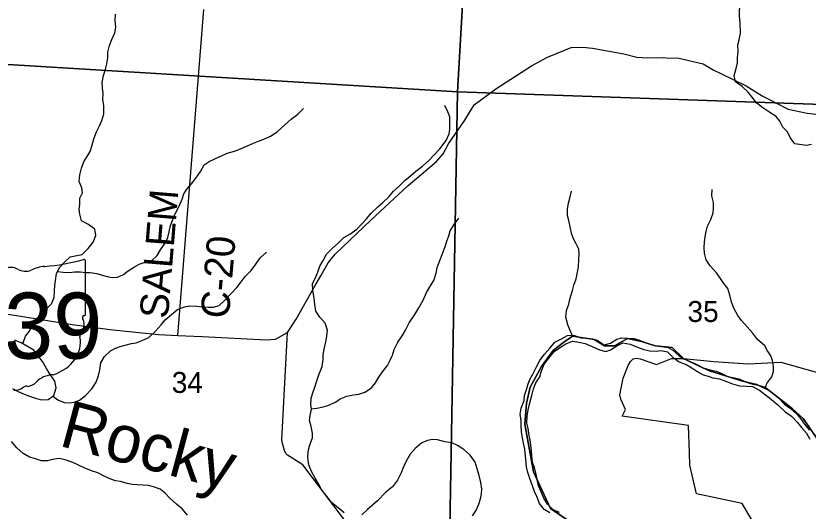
# Model space of a CAD drawing. Extents: x 1624196 to 2029251, y 146837 to 440034.
# Drawn here: x 1869224 to 1877570, y 313708 to 318930 of the extents above; entities that cross this region are included whole.
import ezdxf

# ---------------------------------------------------------------- set-up
doc = ezdxf.new("R2010")
doc.units = 0
for name, color, linetype in [('GM_X_County_Road', 7, 'Continuous'), ('GM_X_County_Road_Text', 7, 'Continuous'), ('GM_X_Minor_River', 7, 'Continuous'), ('GM_X_Minor_River_Text', 7, 'Continuous'), ('GM_X_Section', 7, 'Continuous'), ('GM_X_Section_Text', 7, 'Continuous'), ('GM_X_State_Route', 7, 'Continuous'), ('GM_X_State_Shield', 7, 'Continuous'), ('GM_X_Township', 7, 'Continuous'), ('GM_X_Township_Road', 7, 'Continuous')]:
    doc.layers.add(name, color=color, linetype=linetype)

msp = doc.modelspace()

# ---------------------------------------------------------------- linework, layer by layer
at = {"layer": 'GM_X_County_Road'}
msp.add_lwpolyline([(1870931, 315561.1), (1871205, 318995.9)], dxfattribs=at)
at = {"layer": 'GM_X_Minor_River'}
for points in [[(1876853.9, 318860), (1876848, 318927.7), (1876848, 318995.8), (1876860, 319045.9), (1876872, 319102), (1876890, 319166.1), (1876940.1, 319220.2), (1876982.1, 319270.3), (1877000.1, 319322.3), (1877028.1, 319410.5), (1877050.1, 319474.6), (1877068.1, 319532.7), (1877084.1, 319584.8), (1877110.1, 319652.9), (1877132.2, 319723.1), (1877148.2, 319789.2), (1877160.2, 319857.3), (1877168.2, 319919.4), (1877172.2, 319971.5), (1877170.2, 320039.6), (1877170.2, 320113.7)], [(1869298.8, 315471.6), (1869327.8, 315551.9), (1869368.1, 315605.8), (1869394.4, 315659.9), (1869450.7, 315693.7), (1869483, 315757.7), (1869537.4, 315831.6), (1869599.8, 315893.5), (1869628.1, 315959.5), (1869632.4, 316029.7), (1869634.7, 316085.8), (1869640.9, 316135.9), (1869651.3, 316212.1), (1869687.6, 316280.1), (1869737.9, 316334), (1869796.3, 316387.9), (1869848.4, 316401.7), (1869922.6, 316415.3), (1869985, 316477.2), (1870037.3, 316543.1), (1870067.7, 316613.2), (1870056, 316681.4), (1869984.1, 316733.9), (1869916.1, 316770.3), (1869898.4, 316838.6), (1869892.6, 316890.7), (1869898.9, 316942.8), (1869897.2, 317007), (1869927.5, 317063), (1869919.7, 317117.2), (1869891.9, 317183.5), (1869898.3, 317253.6), (1869914.6, 317323.7), (1869938.9, 317391.8), (1869975.2, 317447.8), (1870007.5, 317499.8), (1870025.8, 317557.8), (1870046.2, 317633.9), (1870072.5, 317708), (1870100.8, 317762), (1870129.1, 317826), (1870149.5, 317898.1), (1870151.9, 317980.3), (1870142.2, 318050.6), (1870142.4, 318106.7), (1870138.7, 318172.9), (1870134.9, 318229.1), (1870149.3, 318301.2), (1870167.6, 318369.3), (1870183.9, 318425.3), (1870192.2, 318487.5), (1870192.5, 318547.6), (1870210.8, 318617.7), (1870235.1, 318679.8), (1870265.5, 318751.8), (1870277.7, 318809.9), (1870270.6, 318882.8)], [(1870270.6, 318882.8), (1870274.7, 318946.5)], [(1877603.4, 317572.9), (1877553.3, 317563.1), (1877479.2, 317573.5), (1877429.2, 317579.7), (1877379.4, 317646.1), (1877353.6, 317706.4), (1877303.8, 317756.8), (1877270, 317819.1), (1877232.2, 317869.4), (1877166.2, 317911.8), (1877092.3, 317960.2), (1877028.5, 318010.6), (1876976.7, 318075), (1876938.9, 318125.3), (1876875, 318185.8), (1876805.1, 318236.2), (1876791.4, 318302.5), (1876811.8, 318374.6), (1876824.1, 318434.7), (1876826.3, 318486.8), (1876832.6, 318552.9), (1876828.9, 318623.1), (1876841.2, 318677.2), (1876857.5, 318747.3), (1876853.9, 318860)], [(1869663.6, 316235.1), (1869721.4, 316227.8), (1869793.5, 316225.5), (1869843.6, 316231.2), (1869903.7, 316233), (1869957.8, 316222.7), (1870007.9, 316224.5), (1870075.9, 316212.1), (1870131.9, 316197.8), (1870185.9, 316181.5), (1870238, 316171.2), (1870294.1, 316175), (1870358.3, 316202.8), (1870408.5, 316240.6), (1870472.8, 316284.5), (1870523, 316312.3), (1870575.2, 316328.1), (1870653.4, 316347.8), (1870711.7, 316403.6), (1870748, 316461.6), (1870804.5, 316543.6), (1870826.8, 316593.6), (1870839, 316651.7), (1870853.4, 316719.8), (1870875.6, 316771.8), (1870902, 316841.9), (1870942.4, 316917.9), (1870974.8, 316998), (1870995, 317052), (1871025.3, 317104), (1871075.6, 317157.9), (1871120, 317219.9), (1871170.4, 317289.8), (1871206.7, 317359.8), (1871259, 317395.7), (1871319.2, 317423.5), (1871389.4, 317455.2), (1871451.7, 317483), (1871527.9, 317504.7), (1871590.1, 317526.5), (1871646.3, 317552.3), (1871726.5, 317588), (1871780.7, 317609.8), (1871836.9, 317629.6), (1871907.1, 317661.3), (1871975.5, 317709.1), (1872055.9, 317781), (1872124.3, 317840.8), (1872194.6, 317892.6), (1872253, 317954.5)], [(1872682.7, 313691.5), (1872618.9, 313743.9), (1872553, 313796.3), (1872499.2, 313864.8), (1872447.4, 313931.2), (1872411.7, 313997.5), (1872377.9, 314055.8), (1872338.1, 314126.2), (1872312.3, 314186.5), (1872302.6, 314238.7), (1872298.8, 314288.8), (1872307.1, 314354.9), (1872321.3, 314407), (1872347.7, 314481.1), (1872349.9, 314531.2), (1872334.2, 314599.4), (1872316.5, 314663.7), (1872324.7, 314717.8), (1872337, 314781.9), (1872331.2, 314832), (1872335.5, 314898.2), (1872351.8, 314954.3), (1872372.1, 315016.3), (1872392.4, 315072.4), (1872416.8, 315144.5), (1872451.2, 315232.5), (1872461.5, 315306.7), (1872461.8, 315356.8), (1872472, 315416.9), (1872490.4, 315493), (1872500.7, 315553.1), (1872507, 315615.3), (1872483.3, 315689.6), (1872427.5, 315754), (1872383.7, 315818.3), (1872372, 315886.6), (1872366.3, 315952.8), (1872352.6, 316033.1), (1872348.9, 316105.3), (1872383.3, 316177.3), (1872403.6, 316229.3), (1872425.9, 316289.4), (1872460.2, 316351.4), (1872496.5, 316417.4), (1872558.9, 316481.3), (1872619.2, 316533.1), (1872677.6, 316593), (1872743.8, 316626.8), (1872816.2, 316680.6), (1872868.5, 316736.5), (1872922.8, 316794.4), (1872967.2, 316848.3), (1873035.6, 316918.2), (1873085.8, 316960), (1873156.2, 317025.9), (1873200.6, 317081.8), (1873260.9, 317133.7), (1873321.2, 317195.6), (1873379.5, 317243.4), (1873437.8, 317291.3), (1873506.2, 317347.1), (1873574.6, 317404.9), (1873626.9, 317460.8), (1873691.3, 317526.7), (1873757.8, 317614.6), (1873788.1, 317684.7), (1873796.4, 317734.8), (1873796.7, 317807), (1873794.9, 317867.1), (1873775.1, 317917.3), (1873741.4, 317985.7)], [(1875085.1, 315564.3), (1875062.9, 315613.4), (1875039.1, 315673.7), (1875017.4, 315752), (1875023.7, 315822.1), (1875048.1, 315890.2), (1875060.3, 315944.3), (1875086.8, 316034.4), (1875101, 316090.5), (1875125.4, 316158.5), (1875139.7, 316228.7), (1875150, 316284.8), (1875154.3, 316360.9), (1875158.6, 316417.1), (1875152.8, 316471.2), (1875127, 316527.5), (1875093.2, 316587.8), (1875075.4, 316640), (1875063.7, 316704.2), (1875048, 316772.5), (1875036.2, 316824.7), (1875036.5, 316894.9), (1875044.8, 316955), (1875059.1, 317009.1), (1875075.4, 317081.2)], [(1877120.5, 315012.1), (1877135.5, 315054.5), (1877185.9, 315124.5), (1877204.2, 315180.5), (1877204.4, 315234.7), (1877192.7, 315294.9), (1877174.9, 315347.1), (1877141, 315397.4), (1877113.2, 315449.6), (1877037.4, 315518.2), (1876981.7, 315586.6), (1876927.9, 315651), (1876866.1, 315719.5), (1876828.2, 315769.8), (1876790.5, 315842.1), (1876762.8, 315912.4), (1876745.1, 315986.7), (1876723.4, 316057), (1876681.5, 316109.3), (1876645.7, 316161.6), (1876603.9, 316220), (1876538.1, 316294.4), (1876496.3, 316358.8), (1876476.6, 316429.1), (1876472.9, 316485.2), (1876479.2, 316549.4), (1876485.4, 316601.5), (1876493.7, 316655.6), (1876509.9, 316711.6), (1876544.3, 316783.7), (1876568.6, 316851.7), (1876572.9, 316903.9), (1876573.1, 316962), (1876553.4, 317032.3), (1876557.7, 317098.4)], [(1872336.5, 314786.9), (1872393.2, 314793.7), (1872461.3, 314807.4), (1872511.5, 314821.2), (1872591.8, 314858.9), (1872642, 314890.8), (1872712.2, 314920.5), (1872780.4, 314936.2), (1872838.5, 314942), (1872900.7, 314961.7), (1872969, 315007.5), (1873011.3, 315061.5), (1873047.6, 315119.5), (1873087.9, 315177.4), (1873138.3, 315245.4), (1873168.6, 315299.4), (1873190.9, 315353.4), (1873209.2, 315411.5), (1873247.6, 315489.5), (1873293.9, 315555.5), (1873328.2, 315615.5), (1873366.6, 315693.5), (1873427.1, 315781.4), (1873469.5, 315853.4), (1873513.9, 315931.4), (1873550.3, 316013.5), (1873584.7, 316073.5), (1873627, 316139.4), (1873651.4, 316217.5), (1873661.7, 316275.6), (1873690, 316349.7), (1873714.4, 316413.7), (1873744.8, 316499.8), (1873765.1, 316555.9), (1873783.3, 316609.9), (1873797.6, 316664), (1873842, 316730), (1873890.3, 316795.9)], [(1869614.4, 314919.4), (1869667.4, 314880.6), (1869733.4, 314854.2), (1869787.4, 314851.9), (1869837.5, 314857.7), (1869895.7, 314879.5), (1869958, 314927.3), (1870026.5, 314999.2), (1870068.8, 315067.2), (1870095.2, 315137.2), (1870107.5, 315197.3), (1870119.8, 315273.5), (1870158.2, 315337.5), (1870222.5, 315397.3), (1870272.7, 315425.2), (1870322.9, 315445), (1870375, 315458.8), (1870441.2, 315476.5), (1870493.3, 315484.3), (1870563.6, 315512), (1870625.8, 315539.8), (1870690.1, 315601.7), (1870754.6, 315673.6), (1870798.9, 315725.5), (1870863.2, 315783.3), (1870927.5, 315835.2), (1871001.8, 315862.9), (1871055.9, 315872.7), (1871130, 315870.3), (1871184.1, 315864), (1871250.1, 315857.7), (1871304.2, 315859.5), (1871364.4, 315875.2), (1871416.7, 315921.1), (1871487.1, 315999), (1871551.5, 316066.9), (1871597.9, 316124.8), (1871638.2, 316180.8), (1871702.6, 316246.6), (1871752.9, 316312.6), (1871799.3, 316380.5), (1871865.7, 316438.4)], [(1874850, 313689.5), (1874790.1, 313725.8), (1874738.3, 313788.2), (1874712.6, 313862.5), (1874688.8, 313916.8), (1874667, 313975), (1874637.3, 314053.4), (1874615.5, 314115.6), (1874603.8, 314173.8), (1874596.1, 314252.1), (1874584.6, 314360.4), (1874572.8, 314424.6), (1874561.1, 314482.8), (1874551.3, 314545), (1874547.6, 314603.2), (1874545.9, 314665.4), (1874536.1, 314729.6), (1874546.5, 314795.7), (1874576.9, 314875.8), (1874583.1, 314927.9), (1874605.5, 315000), (1874619.7, 315050), (1874642, 315102), (1874668.2, 315152.1), (1874706.6, 315230.1), (1874745, 315296.1), (1874793.3, 315362), (1874851.7, 315429.9), (1874902.1, 315489.8), (1874970.3, 315523.6), (1875034.6, 315561.4), (1875100.7, 315565.1), (1875170.7, 315536.7), (1875234.8, 315530.4), (1875296.8, 315524.1), (1875348.8, 315509.8), (1875420.7, 315463.4), (1875486.9, 315479.1), (1875555.2, 315522.9), (1875607.3, 315534.7), (1875667.4, 315530.5), (1875733.5, 315528.1)], [(1869189.2, 315001.1), (1869243.2, 314974.8), (1869311.1, 314940.4), (1869367.1, 314922.1), (1869443.1, 314897.6), (1869497.1, 314883.4), (1869563.2, 314885.1), (1869625.5, 314926.9), (1869649.9, 315007), (1869636.2, 315077.2), (1869586.4, 315149.6), (1869548.7, 315212), (1869504.9, 315284.4), (1869455.1, 315350.8), (1869413.3, 315405.1), (1869347.4, 315445.5), (1869279.5, 315481.9), (1869209.5, 315512.3)], [(1874952.2, 313695), (1874882.2, 313721.4), (1874822.4, 313781.8), (1874786.6, 313844.1), (1874758.9, 313912.4), (1874731.1, 313976.7), (1874715.4, 314043), (1874703.6, 314095.2), (1874685.9, 314167.4), (1874666.1, 314221.7), (1874660.4, 314293.9), (1874656.6, 314348), (1874648.9, 314404.2), (1874641.1, 314456.4), (1874631.3, 314506.6), (1874621.6, 314578.8), (1874605.8, 314635), (1874610.2, 314709.2), (1874620.5, 314777.3), (1874634.8, 314835.4), (1874649, 314887.5), (1874663.3, 314941.5), (1874677.6, 314997.6), (1874701.9, 315061.7), (1874742.2, 315125.6), (1874756.5, 315177.7), (1874788.9, 315257.8), (1874837.2, 315321.7), (1874895.6, 315391.6), (1874949.9, 315431.5), (1875018.2, 315471.3), (1875088.4, 315501), (1875154.5, 315488.7), (1875222.5, 315476.3), (1875294.5, 315445.9), (1875370.4, 315409.5), (1875438.5, 315393.1), (1875488.6, 315409), (1875552.9, 315452.8), (1875619.1, 315484.5), (1875693.2, 315470.2), (1875771.2, 315437.7), (1875837.2, 315413.4), (1875901.2, 315397), (1875967.3, 315394.7)], [(1875733.5, 315528.1), (1875783.5, 315515.9), (1875847.5, 315489.5), (1875915.5, 315465.1), (1875967.5, 315452.9), (1876023.6, 315442.6), (1876093.6, 315432.2), (1876145.6, 315403.9), (1876209.4, 315347.5), (1876261.4, 315313.2), (1876325.3, 315286.8), (1876391.3, 315256.4), (1876465.2, 315220), (1876535.3, 315197.6), (1876599.3, 315183.3), (1876653.3, 315163), (1876725.2, 315128.6), (1876775.3, 315118.3), (1876843.3, 315102), (1876915.2, 315067.6), (1876985.3, 315047.2), (1877047.3, 315036.9), (1877117.3, 315014.5), (1877189.2, 314960), (1877257, 314901.6), (1877318.8, 314837.1), (1877382.7, 314790.7), (1877450.6, 314732.3), (1877492.4, 314680), (1877526.2, 314629.7), (1877582, 314563.2)], [(1875967.3, 315394.7), (1876019.4, 315402.5), (1876087.4, 315388.1), (1876149.3, 315329.7), (1876211.1, 315283.3), (1876283.1, 315254.9), (1876345.1, 315218.5), (1876409, 315178.1), (1876462.9, 315145.8), (1876514.9, 315131.5), (1876566.9, 315115.3), (1876637, 315102.9), (1876711, 315074.5), (1876773, 315052.2), (1876845, 315027.8), (1876917.1, 315025.4), (1876985.1, 315021.1), (1877057.1, 314982.7), (1877121, 314936.3), (1877182.8, 314883.9), (1877250.7, 314829.4), (1877326.5, 314756.9), (1877392.4, 314708.5), (1877456.2, 314642), (1877498, 314591.7), (1877553.8, 314529.3), (1877585.6, 314467)], [(1870566.8, 313982), (1870502.7, 313984.4), (1870452.6, 313988.6), (1870398.6, 314000.9), (1870326.6, 314019.3), (1870274.5, 314029.5), (1870224.5, 314043.8), (1870160.6, 314072.2), (1870088.6, 314112.6), (1870020.6, 314135), (1869944.6, 314165.4), (1869876.7, 314195.8), (1869824.7, 314222.1), (1869754.7, 314246.5), (1869682.7, 314264.9), (1869610.5, 314251.2), (1869556.4, 314239.4), (1869494.3, 314239.7), (1869422.3, 314264.1), (1869368.3, 314278.4), (1869302.3, 314314.8), (1869234.5, 314375.3), (1869178.7, 314443.7)], [(1874032.6, 313659.1), (1874068.9, 313713.1), (1874099.3, 313783.1), (1874117.6, 313837.2), (1874129.8, 313889.3), (1874132, 313939.4), (1874122.3, 314011.6), (1874104.6, 314083.9), (1874084.9, 314154.2), (1874063.2, 314224.5), (1874009.4, 314298.9), (1873941.6, 314359.4), (1873875.7, 314399.8), (1873817.7, 314428.1), (1873743.7, 314440.5), (1873665.6, 314458.9), (1873613.6, 314465.2), (1873561.4, 314453.4), (1873499.2, 314427.6), (1873430.9, 314369.8), (1873378.5, 314307.8), (1873334.1, 314235.9), (1873305.8, 314175.8), (1873281.5, 314111.8), (1873243.1, 314035.8), (1873192.7, 313965.8), (1873120.3, 313908), (1873033.8, 313818.2), (1872979.5, 313770.3), (1872929.2, 313726.4), (1872868.9, 313668.5)], [(1871034.1, 313667.1), (1870976.3, 313731.5), (1870916.4, 313781.9), (1870844.6, 313844.4), (1870796.8, 313898.8), (1870742.8, 313939.1), (1870672.9, 313965.5), (1870620.8, 313977.8), (1870566.8, 313982)]]:
    msp.add_lwpolyline(points, dxfattribs=at)
at = {"layer": 'GM_X_Section'}
for points in [[(1874184.8, 323522.9), (1873877, 318127.6), (1868445.8, 318460.1), (1868855.6, 323835.3), (1871527.1, 323638.1)], [(1879584.1, 323204.2), (1879136.8, 317945.7), (1873877, 318127.6), (1874184.8, 323522.9)], [(1868445.8, 318460.1), (1873877, 318127.6), (1873780.6, 312727.5), (1868027.4, 313069.2), (1868297.2, 315938.5)], [(1873877, 318127.6), (1879136.8, 317945.7), (1879048.5, 312581.6), (1873780.6, 312727.5)]]:
    msp.add_lwpolyline(points, close=True, dxfattribs=at)
at = {"layer": 'GM_X_State_Route'}
for points in [[(1871186.5, 315548.7), (1871864, 315515.6), (1871960.2, 315523), (1872086.7, 315592.4), (1872177.7, 315732.1), (1872363.9, 316063.6), (1872436.8, 316189.5), (1872515.7, 316325.3), (1872586.4, 316417), (1872963, 316775.4), (1873357.7, 317141.7), (1873653.6, 317396.3), (1873726.1, 317476.1), (1873782.9, 317579.9), (1873952.6, 317831.4), (1874051.7, 317993.1), (1874279, 318162), (1874654.9, 318402.2), (1874825.6, 318493.3), (1875074.6, 318597.9), (1875196.7, 318599.1), (1875296.7, 318590.5), (1875628.7, 318528.3), (1875766.6, 318495.3), (1875876.7, 318486.6), (1876046.9, 318489.5), (1876106.9, 318485.1), (1876193, 318488.6), (1876462.9, 318422.7), (1876568.6, 318359.9), (1876656.5, 318319.3), (1876915.9, 318193.4), (1877085.5, 318088), (1877358.9, 317948), (1877558.8, 317902.6), (1877860.9, 317870.7)], [(1867966.8, 315912.2), (1868200.6, 315912), (1868248.8, 315908.2), (1868362.7, 315899), (1868690.7, 315846.7), (1869210.8, 315773.3), (1869816.8, 315675.1), (1870216.9, 315622.5), (1870419, 315601.1), (1870727.2, 315571.1), (1870931, 315561.1), (1871181.9, 315548.9), (1871186.5, 315548.7)]]:
    msp.add_lwpolyline(points, dxfattribs=at)
at = {"layer": 'GM_X_State_Shield'}
for p, q in [((1869959.8, 315790), (1869959.8, 316342.7)), ((1869959.7, 315790.1), (1869959.8, 315790))]:
    msp.add_line(p, q, dxfattribs=at)
for centre, major_axis, start_param, end_param in [((1869174.8, 316184), (117.3, 0), 0.950623, 2.079405), ((1869575.3, 315993.8), (371.3, 0), 1.699011, 2.107814), ((1869339.9, 317757.1), (1845.5, 0), 4.814394, 5.042369), ((1869940.5, 316345), (19.4, 0), 6.141152, 7.989035), ((1869326.2, 316351.5), (141.1, 0), 4.081561, 5.145723), ((1869939.2, 315787.8), (20.7, 0), 5.05454, 6.418171), ((1869955.4, 315749.4), (30, 0), 1.883978, 3.671073), ((1869764.6, 315679.5), (180, 0), 5.934695, 6.695948), ((1870029.2, 315558.7), (130.9, 0), 2.387724, 3.262537), ((1869443.3, 315488.4), (461.6, 0), 5.101752, 6.440018), ((1869638, 314945.1), (252.8, 0), 1.647645, 2.488434), ((1869334.6, 314994.1), (39.7, 0), 1.147584, 2.315152), ((1869317.7, 315139.3), (149.1, 0), 4.937069, 5.64225), ((1869207.1, 315096.4), (141, 0), 4.691044, 5.507374)]:
    msp.add_ellipse(centre, major_axis=major_axis, ratio=0.8, start_param=start_param, end_param=end_param, dxfattribs=at)
at = {"layer": 'GM_X_Township'}
for points in [[(1875050.8, 313604.4), (1874854.8, 313737.1), (1874677.9, 314122.1), (1874584.6, 314625.3), (1874603.8, 314846.5), (1874640.8, 315013.8), (1874761.5, 315232.6), (1874882.3, 315402.3), (1874982.7, 315480), (1875088.7, 315553.9), (1875316, 315519.3), (1875424.7, 315450.1), (1875528.4, 315450.1), (1875666.8, 315529.2), (1875812.6, 315497.1), (1875958.3, 315450.1), (1876138.7, 315435.3), (1876256.4, 315318.3), (1876412.9, 315240.1), (1876531.5, 315188.3), (1876877.4, 315077.1), (1877028.1, 315042.5), (1877159, 314980.7), (1877406.1, 314788), (1877517.3, 314686.7), (1877682.8, 314447.1)], [(1877682.8, 314447.1), (1877517.3, 314686.7), (1877406.1, 314788), (1877159, 314980.7), (1877028.1, 315042.5), (1876877.4, 315077.1), (1876531.5, 315188.3), (1876412.9, 315240.1), (1876256.4, 315318.3), (1876138.7, 315435.3), (1875958.3, 315450.1), (1875812.6, 315497.1), (1875666.8, 315529.2), (1875528.4, 315450.1), (1875424.7, 315450.1), (1875316, 315519.3), (1875088.7, 315553.9), (1874982.7, 315480), (1874882.3, 315402.3), (1874761.5, 315232.6), (1874640.8, 315013.8), (1874603.8, 314846.5), (1874584.6, 314625.3), (1874677.9, 314122.1), (1874854.8, 313737.1), (1875050.8, 313604.4)]]:
    msp.add_lwpolyline(points, dxfattribs=at)
at = {"layer": 'GM_X_Township_Road'}
for points in [[(1873079.2, 312760.1), (1873102.3, 312930.6), (1873138.9, 313212.9), (1873142.6, 313281), (1873137, 313312.6), (1873109.1, 313329.4), (1873036.5, 313338.7), (1872984.4, 313335), (1872936, 313342.4), (1872885.7, 313374.1), (1872792.2, 313477.5), (1872248.4, 314195.7), (1872085.3, 314300.2), (1872069.5, 314316.4), (1872055.3, 314349.1), (1872033.2, 314420.2), (1872025.3, 314461.4), (1872086.7, 315592.4)], [(1876131, 315316.8), (1876131.2, 315316.9), (1876256.5, 315318.3), (1876576.1, 315286.4), (1876938.9, 315261.6), (1877280.2, 315279.2), (1877643.9, 315178.2), (1877891.4, 315148.1), (1878133.2, 315157.8), (1878770.1, 315275.1), (1878929.7, 315319.9), (1878996.6, 315388.3), (1879048, 315466.9), (1879041.9, 315528.8), (1879040.1, 315533.6), (1879039.2, 315536)], [(1876318.4, 314321), (1876318.3, 314323.8), (1876308.4, 314611.8), (1875611.5, 314709.2), (1875644.6, 314781), (1875594.9, 314887.5), (1875586.4, 314936.2), (1875620.9, 315110.3), (1875672.8, 315242.1), (1875699.1, 315286.1), (1875725.9, 315315.6), (1875762.5, 315322.4), (1875798.7, 315313.3), (1875971.8, 315254.2), (1876131, 315316.8)], [(1876325.6, 310248.8), (1876369.2, 310426.3), (1876769.3, 311398.1), (1876929.6, 311532.4), (1877003.8, 311681.9), (1877174.2, 311826.1), (1877351, 311996.3), (1877451.2, 312143.5), (1877463.4, 312191.1), (1877465.7, 312226.2), (1877453.1, 312283.9), (1877262.8, 312609.3), (1877147.9, 312865.6), (1877146.4, 313058.2), (1877107.9, 313329.5), (1877016.5, 313549.4), (1876873.2, 313788), (1876393.1, 313890.5), (1876322.9, 314192.4), (1876318.4, 314321)]]:
    msp.add_lwpolyline(points, dxfattribs=at)

# ---------------------------------------------------------------- texts
at = {"layer": 'GM_X_County_Road_Text'}
for s, rotation, p in [('SALEM', 85.32024, (1870825.9, 315732)), ('C-20', 85.17926, (1871467.4, 315731.3))]:
    msp.add_text(s, height=300, rotation=rotation, dxfattribs=at).set_placement(p)
at = {"layer": 'GM_X_Minor_River_Text'}
msp.add_text('Rocky', height=500, rotation=344.99656, dxfattribs=at).set_placement((1869665.9, 314401.4))
at = {"layer": 'GM_X_Section_Text'}
for s, p in [('35', (1876298.4, 315702.8)), ('34', (1870866.6, 314954.8))]:
    msp.add_text(s, height=221, rotation=0.00001, dxfattribs=at).set_placement(p)
at = {"layer": 'GM_X_State_Shield'}
msp.add_text('139', height=696.1, dxfattribs=at).set_placement((1868582.3, 315316.2))

doc.saveas('drawing.dxf')
